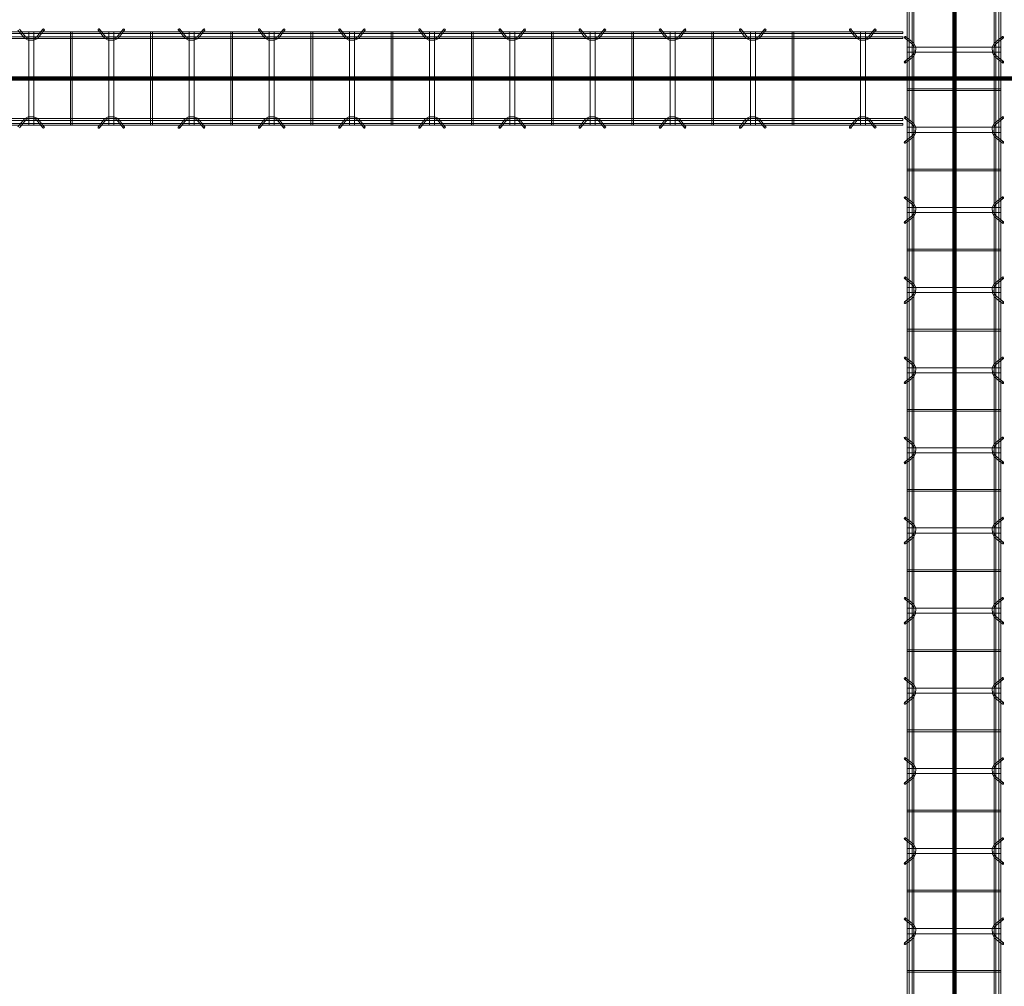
# Model space of a CAD drawing. Header units: inches. Extents: x -4136 to 1945, y -6639 to 12387.
# Tile 530 of 656: x -2477 to -2329, y 11555 to 11700. Entities that reach past the tile are written whole.
import ezdxf

# ---------------------------------------------------------------- set-up
doc = ezdxf.new("R2010")
doc.units = ezdxf.units.IN
doc.header["$MEASUREMENT"] = 0
doc.layers.add('A-GENM', color=7, linetype='Continuous', lineweight=9)
doc.layers.add('S-BEAM', color=7, linetype='Continuous', lineweight=9)

# ---------------------------------------------------------------- blocks, each defined once
blk = doc.blocks.new('Dowel bar assembly - Dowel bar assembly-669756-SLAB ON GROUND JOINTS')
at = {"layer": 'S-BEAM', "color": 253, "true_color": 0xaaaaaa}
for p, q in [((2175, 1.98), (0, 1.98)), ((0, 1.72), (2175, 1.72)), ((1655.87, 1.99), (1655.87, -12.01)), ((1656.13, 1.99), (1655.87, 1.99)), ((1655.87, 1.99), (1656.13, 1.99)), ((1656.13, -12.01), (1656.13, 1.99)), ((1660.02, 2.23), (1660.97, 1.03)), ((1661.18, 1.19), (1660.23, 2.39)), ((1661.62, 1.99), (1661.62, -12.01)), ((1662.38, 1.99), (1661.62, 1.99)), ((1661.62, 1.99), (1662.38, 1.99)), ((1662.38, -12.01), (1662.38, 1.99)), ((1663.76, 2.39), (1662.81, 1.19)), ((1663.01, 1.03), (1663.96, 2.23)), ((1667.87, 1.99), (1667.87, -12.01)), ((1668.13, 1.99), (1667.87, 1.99)), ((1667.87, 1.99), (1668.13, 1.99)), ((1668.13, -12.01), (1668.13, 1.99)), ((1672.02, 2.23), (1672.97, 1.03)), ((1673.18, 1.19), (1672.23, 2.39)), ((1673.62, 1.99), (1673.62, -12.01)), ((1674.38, 1.99), (1673.62, 1.99)), ((1673.62, 1.99), (1674.38, 1.99)), ((1674.38, -12.01), (1674.38, 1.99)), ((1675.76, 2.39), (1674.81, 1.19)), ((1675.01, 1.03), (1675.96, 2.23)), ((1679.87, 1.99), (1679.87, -12.01)), ((1680.13, 1.99), (1679.87, 1.99)), ((1679.87, 1.99), (1680.13, 1.99)), ((1680.13, -12.01), (1680.13, 1.99)), ((1684.02, 2.23), (1684.97, 1.03)), ((1685.18, 1.19), (1684.23, 2.39)), ((1685.62, 1.99), (1685.62, -12.01)), ((1686.38, 1.99), (1685.62, 1.99)), ((1685.62, 1.99), (1686.38, 1.99)), ((1686.38, -12.01), (1686.38, 1.99)), ((1687.76, 2.39), (1686.81, 1.19)), ((1687.01, 1.03), (1687.96, 2.23)), ((1691.87, 1.99), (1691.87, -12.01)), ((1692.13, 1.99), (1691.87, 1.99)), ((1691.87, 1.99), (1692.13, 1.99)), ((1692.13, -12.01), (1692.13, 1.99)), ((1696.02, 2.23), (1696.97, 1.03)), ((1697.18, 1.19), (1696.23, 2.39)), ((1697.62, 1.99), (1697.62, -12.01)), ((1698.38, 1.99), (1697.62, 1.99)), ((1697.62, 1.99), (1698.38, 1.99)), ((1698.38, -12.01), (1698.38, 1.99)), ((1699.76, 2.39), (1698.81, 1.19)), ((1699.01, 1.03), (1699.96, 2.23)), ((1703.87, 1.99), (1703.87, -12.01)), ((1704.13, 1.99), (1703.87, 1.99)), ((1703.87, 1.99), (1704.13, 1.99)), ((1704.13, -12.01), (1704.13, 1.99)), ((1708.02, 2.23), (1708.97, 1.03)), ((1709.18, 1.19), (1708.23, 2.39)), ((1709.62, 1.99), (1709.62, -12.01)), ((1710.38, 1.99), (1709.62, 1.99)), ((1709.62, 1.99), (1710.38, 1.99)), ((1710.38, -12.01), (1710.38, 1.99)), ((1711.76, 2.39), (1710.81, 1.19)), ((1711.01, 1.03), (1711.96, 2.23)), ((1715.87, 1.99), (1715.87, -12.01)), ((1716.13, 1.99), (1715.87, 1.99)), ((1715.87, 1.99), (1716.13, 1.99)), ((1716.13, -12.01), (1716.13, 1.99)), ((1720.02, 2.23), (1720.97, 1.03)), ((1721.18, 1.19), (1720.23, 2.39)), ((1721.62, 1.99), (1721.62, -12.01)), ((1722.38, 1.99), (1721.62, 1.99)), ((1721.62, 1.99), (1722.38, 1.99)), ((1722.38, -12.01), (1722.38, 1.99)), ((1723.76, 2.39), (1722.81, 1.19)), ((1723.01, 1.03), (1723.96, 2.23)), ((1727.87, 1.99), (1727.87, -12.01)), ((1728.13, 1.99), (1727.87, 1.99)), ((1727.87, 1.99), (1728.13, 1.99)), ((1728.13, -12.01), (1728.13, 1.99)), ((1732.02, 2.23), (1732.97, 1.03)), ((1733.18, 1.19), (1732.23, 2.39)), ((1733.62, 1.99), (1733.62, -12.01)), ((1734.38, 1.99), (1733.62, 1.99)), ((1733.62, 1.99), (1734.38, 1.99)), ((1734.38, -12.01), (1734.38, 1.99)), ((1735.76, 2.39), (1734.81, 1.19)), ((1735.01, 1.03), (1735.96, 2.23)), ((1739.87, 1.99), (1739.87, -12.01)), ((1740.13, 1.99), (1739.87, 1.99)), ((1739.87, 1.99), (1740.13, 1.99)), ((1740.13, -12.01), (1740.13, 1.99)), ((1744.02, 2.23), (1744.97, 1.03)), ((1745.18, 1.19), (1744.23, 2.39)), ((1745.62, 1.99), (1745.62, -12.01)), ((1746.38, 1.99), (1745.62, 1.99)), ((1745.62, 1.99), (1746.38, 1.99)), ((1746.38, -12.01), (1746.38, 1.99)), ((1747.76, 2.39), (1746.81, 1.19)), ((1747.01, 1.03), (1747.96, 2.23)), ((1751.87, 1.99), (1751.87, -12.01)), ((1752.13, 1.99), (1751.87, 1.99)), ((1751.87, 1.99), (1752.13, 1.99)), ((1752.13, -12.01), (1752.13, 1.99)), ((1756.02, 2.23), (1756.97, 1.03)), ((1757.18, 1.19), (1756.23, 2.39)), ((1757.62, 1.99), (1757.62, -12.01)), ((1758.38, 1.99), (1757.62, 1.99)), ((1757.62, 1.99), (1758.38, 1.99)), ((1758.38, -12.01), (1758.38, 1.99)), ((1759.76, 2.39), (1758.81, 1.19)), ((1759.01, 1.03), (1759.96, 2.23)), ((1763.87, 1.99), (1763.87, -12.01)), ((1764.13, 1.99), (1763.87, 1.99)), ((1763.87, 1.99), (1764.13, 1.99)), ((1764.13, -12.01), (1764.13, 1.99)), ((1768.02, 2.23), (1768.97, 1.03)), ((1769.18, 1.19), (1768.23, 2.39)), ((1769.62, 1.99), (1769.62, -12.01)), ((1770.38, 1.99), (1769.62, 1.99)), ((1769.62, 1.99), (1770.38, 1.99)), ((1770.38, -12.01), (1770.38, 1.99)), ((1771.76, 2.39), (1770.81, 1.19)), ((1771.01, 1.03), (1771.96, 2.23)), ((1775.87, 1.99), (1775.87, -12.01)), ((1776.13, 1.99), (1775.87, 1.99)), ((1775.87, 1.99), (1776.13, 1.99)), ((1776.13, -12.01), (1776.13, 1.99)), ((1780.02, 2.23), (1780.97, 1.03)), ((1781.18, 1.19), (1780.23, 2.39)), ((1781.62, 1.99), (1781.62, -12.01)), ((1782.38, 1.99), (1781.62, 1.99)), ((1781.62, 1.99), (1782.38, 1.99)), ((1782.38, -12.01), (1782.38, 1.99)), ((1783.76, 2.39), (1782.81, 1.19)), ((1783.01, 1.03), (1783.96, 2.23)), ((1787.87, 1.99), (1787.87, -12.01)), ((1788.13, 1.99), (1787.87, 1.99)), ((1787.87, 1.99), (1788.13, 1.99)), ((1788.13, -12.01), (1788.13, 1.99)), ((1792.02, 2.23), (1792.97, 1.03)), ((1793.18, 1.19), (1792.23, 2.39)), ((1793.62, 1.99), (1793.62, -12.01)), ((1794.38, 1.99), (1793.62, 1.99)), ((1793.62, 1.99), (1794.38, 1.99)), ((1794.38, -12.01), (1794.38, 1.99)), ((1795.76, 2.39), (1794.81, 1.19)), ((1795.01, 1.03), (1795.96, 2.23)), ((2175, 1.25), (0, 1.25)), ((0, 0.99), (2175, 0.99)), ((2175, -11.01), (0, -11.01)), ((0, -11.27), (2175, -11.27)), ((2175, -11.74), (0, -11.74)), ((1660.97, -11.05), (1660.02, -12.25)), ((1660.23, -12.41), (1661.18, -11.21)), ((1662.81, -11.21), (1663.76, -12.41)), ((1663.96, -12.25), (1663.01, -11.05)), ((1672.97, -11.05), (1672.02, -12.25)), ((1672.23, -12.41), (1673.18, -11.21)), ((1674.81, -11.21), (1675.76, -12.41)), ((1675.96, -12.25), (1675.01, -11.05)), ((1684.97, -11.05), (1684.02, -12.25)), ((1684.23, -12.41), (1685.18, -11.21)), ((1686.81, -11.21), (1687.76, -12.41)), ((1687.96, -12.25), (1687.01, -11.05)), ((1696.97, -11.05), (1696.02, -12.25)), ((1696.23, -12.41), (1697.18, -11.21)), ((1698.81, -11.21), (1699.76, -12.41)), ((1699.96, -12.25), (1699.01, -11.05)), ((1708.97, -11.05), (1708.02, -12.25)), ((1708.23, -12.41), (1709.18, -11.21)), ((1710.81, -11.21), (1711.76, -12.41)), ((1711.96, -12.25), (1711.01, -11.05)), ((1720.97, -11.05), (1720.02, -12.25)), ((1720.23, -12.41), (1721.18, -11.21)), ((1722.81, -11.21), (1723.76, -12.41)), ((1723.96, -12.25), (1723.01, -11.05)), ((1732.97, -11.05), (1732.02, -12.25)), ((1732.23, -12.41), (1733.18, -11.21)), ((1734.81, -11.21), (1735.76, -12.41)), ((1735.96, -12.25), (1735.01, -11.05)), ((1744.97, -11.05), (1744.02, -12.25)), ((1744.23, -12.41), (1745.18, -11.21)), ((1746.81, -11.21), (1747.76, -12.41)), ((1747.96, -12.25), (1747.01, -11.05)), ((1756.97, -11.05), (1756.02, -12.25)), ((1756.23, -12.41), (1757.18, -11.21)), ((1758.81, -11.21), (1759.76, -12.41)), ((1759.96, -12.25), (1759.01, -11.05)), ((1768.97, -11.05), (1768.02, -12.25)), ((1768.23, -12.41), (1769.18, -11.21)), ((1770.81, -11.21), (1771.76, -12.41)), ((1771.96, -12.25), (1771.01, -11.05)), ((1780.97, -11.05), (1780.02, -12.25)), ((1780.23, -12.41), (1781.18, -11.21)), ((1782.81, -11.21), (1783.76, -12.41)), ((1783.96, -12.25), (1783.01, -11.05)), ((1792.97, -11.05), (1792.02, -12.25)), ((1792.23, -12.41), (1793.18, -11.21)), ((1794.81, -11.21), (1795.76, -12.41)), ((1795.96, -12.25), (1795.01, -11.05)), ((0, -12), (2175, -12)), ((1656.13, -12.01), (1655.87, -12.01)), ((1655.87, -12.01), (1656.13, -12.01)), ((1662.38, -12.01), (1661.62, -12.01)), ((1661.62, -12.01), (1662.38, -12.01)), ((1668.13, -12.01), (1667.87, -12.01)), ((1667.87, -12.01), (1668.13, -12.01)), ((1674.38, -12.01), (1673.62, -12.01)), ((1673.62, -12.01), (1674.38, -12.01)), ((1680.13, -12.01), (1679.87, -12.01)), ((1679.87, -12.01), (1680.13, -12.01)), ((1686.38, -12.01), (1685.62, -12.01)), ((1685.62, -12.01), (1686.38, -12.01)), ((1692.13, -12.01), (1691.87, -12.01)), ((1691.87, -12.01), (1692.13, -12.01)), ((1698.38, -12.01), (1697.62, -12.01)), ((1697.62, -12.01), (1698.38, -12.01)), ((1704.13, -12.01), (1703.87, -12.01)), ((1703.87, -12.01), (1704.13, -12.01)), ((1710.38, -12.01), (1709.62, -12.01)), ((1709.62, -12.01), (1710.38, -12.01)), ((1716.13, -12.01), (1715.87, -12.01)), ((1715.87, -12.01), (1716.13, -12.01)), ((1722.38, -12.01), (1721.62, -12.01)), ((1721.62, -12.01), (1722.38, -12.01)), ((1728.13, -12.01), (1727.87, -12.01)), ((1727.87, -12.01), (1728.13, -12.01)), ((1734.38, -12.01), (1733.62, -12.01)), ((1733.62, -12.01), (1734.38, -12.01)), ((1740.13, -12.01), (1739.87, -12.01)), ((1739.87, -12.01), (1740.13, -12.01)), ((1746.38, -12.01), (1745.62, -12.01)), ((1745.62, -12.01), (1746.38, -12.01)), ((1752.13, -12.01), (1751.87, -12.01)), ((1751.87, -12.01), (1752.13, -12.01)), ((1758.38, -12.01), (1757.62, -12.01)), ((1757.62, -12.01), (1758.38, -12.01)), ((1764.13, -12.01), (1763.87, -12.01)), ((1763.87, -12.01), (1764.13, -12.01)), ((1770.38, -12.01), (1769.62, -12.01)), ((1769.62, -12.01), (1770.38, -12.01)), ((1776.13, -12.01), (1775.87, -12.01)), ((1775.87, -12.01), (1776.13, -12.01)), ((1782.38, -12.01), (1781.62, -12.01)), ((1781.62, -12.01), (1782.38, -12.01)), ((1788.13, -12.01), (1787.87, -12.01)), ((1787.87, -12.01), (1788.13, -12.01)), ((1794.38, -12.01), (1793.62, -12.01)), ((1793.62, -12.01), (1794.38, -12.01))]:
    blk.add_line(p, q, dxfattribs=at)
at = {"layer": 'S-BEAM', "color": 253, "true_color": 0xaaaaaa, "flags": 128}
for points in [[(1660.97, 1.03), (1661.53, 0.73), (1662.39, 0.72), (1662.97, 0.99), (1663.01, 1.03)], [(1661.18, 1.19), (1661.62, 0.97), (1662.38, 0.98), (1662.81, 1.19)], [(1672.97, 1.03), (1673.53, 0.73), (1674.39, 0.72), (1674.97, 0.99), (1675.01, 1.03)], [(1673.18, 1.19), (1673.62, 0.97), (1674.38, 0.98), (1674.81, 1.19)], [(1684.97, 1.03), (1685.53, 0.73), (1686.39, 0.72), (1686.97, 0.99), (1687.01, 1.03)], [(1685.18, 1.19), (1685.62, 0.97), (1686.38, 0.98), (1686.81, 1.19)], [(1696.97, 1.03), (1697.53, 0.73), (1698.39, 0.72), (1698.97, 0.99), (1699.01, 1.03)], [(1697.18, 1.19), (1697.62, 0.97), (1698.38, 0.98), (1698.81, 1.19)], [(1708.97, 1.03), (1709.53, 0.73), (1710.39, 0.72), (1710.97, 0.99), (1711.01, 1.03)], [(1709.18, 1.19), (1709.62, 0.97), (1710.38, 0.98), (1710.81, 1.19)], [(1720.97, 1.03), (1721.53, 0.73), (1722.39, 0.72), (1722.97, 0.99), (1723.01, 1.03)], [(1721.18, 1.19), (1721.62, 0.97), (1722.38, 0.98), (1722.81, 1.19)], [(1732.97, 1.03), (1733.53, 0.73), (1734.39, 0.72), (1734.97, 0.99), (1735.01, 1.03)], [(1733.18, 1.19), (1733.62, 0.97), (1734.38, 0.98), (1734.81, 1.19)], [(1744.97, 1.03), (1745.53, 0.73), (1746.39, 0.72), (1746.97, 0.99), (1747.01, 1.03)], [(1745.18, 1.19), (1745.62, 0.97), (1746.38, 0.98), (1746.81, 1.19)], [(1756.97, 1.03), (1757.53, 0.73), (1758.39, 0.72), (1758.97, 0.99), (1759.01, 1.03)], [(1757.18, 1.19), (1757.62, 0.97), (1758.38, 0.98), (1758.81, 1.19)], [(1768.97, 1.03), (1769.53, 0.73), (1770.39, 0.72), (1770.97, 0.99), (1771.01, 1.03)], [(1769.18, 1.19), (1769.62, 0.97), (1770.38, 0.98), (1770.81, 1.19)], [(1780.97, 1.03), (1781.53, 0.73), (1782.39, 0.72), (1782.97, 0.99), (1783.01, 1.03)], [(1781.18, 1.19), (1781.62, 0.97), (1782.38, 0.98), (1782.81, 1.19)], [(1792.97, 1.03), (1793.53, 0.73), (1794.39, 0.72), (1794.97, 0.99), (1795.01, 1.03)], [(1793.18, 1.19), (1793.62, 0.97), (1794.38, 0.98), (1794.81, 1.19)], [(1660.97, -11.05), (1661.53, -10.75), (1662.39, -10.74), (1662.97, -11.01), (1663.01, -11.05)], [(1661.18, -11.21), (1661.62, -10.99), (1662.38, -11), (1662.81, -11.21)], [(1672.97, -11.05), (1673.53, -10.75), (1674.39, -10.74), (1674.97, -11.01), (1675.01, -11.05)], [(1673.18, -11.21), (1673.62, -10.99), (1674.38, -11), (1674.81, -11.21)], [(1684.97, -11.05), (1685.53, -10.75), (1686.39, -10.74), (1686.97, -11.01), (1687.01, -11.05)], [(1685.18, -11.21), (1685.62, -10.99), (1686.38, -11), (1686.81, -11.21)], [(1696.97, -11.05), (1697.53, -10.75), (1698.39, -10.74), (1698.97, -11.01), (1699.01, -11.05)], [(1697.18, -11.21), (1697.62, -10.99), (1698.38, -11), (1698.81, -11.21)], [(1708.97, -11.05), (1709.53, -10.75), (1710.39, -10.74), (1710.97, -11.01), (1711.01, -11.05)], [(1709.18, -11.21), (1709.62, -10.99), (1710.38, -11), (1710.81, -11.21)], [(1720.97, -11.05), (1721.53, -10.75), (1722.39, -10.74), (1722.97, -11.01), (1723.01, -11.05)], [(1721.18, -11.21), (1721.62, -10.99), (1722.38, -11), (1722.81, -11.21)], [(1732.97, -11.05), (1733.53, -10.75), (1734.39, -10.74), (1734.97, -11.01), (1735.01, -11.05)], [(1733.18, -11.21), (1733.62, -10.99), (1734.38, -11), (1734.81, -11.21)], [(1744.97, -11.05), (1745.53, -10.75), (1746.39, -10.74), (1746.97, -11.01), (1747.01, -11.05)], [(1745.18, -11.21), (1745.62, -10.99), (1746.38, -11), (1746.81, -11.21)], [(1756.97, -11.05), (1757.53, -10.75), (1758.39, -10.74), (1758.97, -11.01), (1759.01, -11.05)], [(1757.18, -11.21), (1757.62, -10.99), (1758.38, -11), (1758.81, -11.21)], [(1768.97, -11.05), (1769.53, -10.75), (1770.39, -10.74), (1770.97, -11.01), (1771.01, -11.05)], [(1769.18, -11.21), (1769.62, -10.99), (1770.38, -11), (1770.81, -11.21)], [(1780.97, -11.05), (1781.53, -10.75), (1782.39, -10.74), (1782.97, -11.01), (1783.01, -11.05)], [(1781.18, -11.21), (1781.62, -10.99), (1782.38, -11), (1782.81, -11.21)], [(1792.97, -11.05), (1793.53, -10.75), (1794.39, -10.74), (1794.97, -11.01), (1795.01, -11.05)], [(1793.18, -11.21), (1793.62, -10.99), (1794.38, -11), (1794.81, -11.21)]]:
    blk.add_lwpolyline(points, dxfattribs=at)
at = {"layer": 'S-BEAM', "color": 253, "true_color": 0xaaaaaa}
for centre, major_axis, start_param, end_param in [((1660.12, 2.31), (0.101, 0.08), 5.709265, 8.850858), ((1660.12, 2.31), (0.101, 0.08), 2.567673, 5.709265), ((1663.86, 2.31), (-0.101, 0.08), 3.715513, 6.857105), ((1663.86, 2.31), (-0.101, 0.08), 0.57392, 3.715513), ((1672.12, 2.31), (0.101, 0.08), 5.709265, 8.850858), ((1672.12, 2.31), (0.101, 0.08), 2.567673, 5.709265), ((1675.86, 2.31), (-0.101, 0.08), 3.715513, 6.857105), ((1675.86, 2.31), (-0.101, 0.08), 0.57392, 3.715513), ((1684.12, 2.31), (0.101, 0.08), 5.709265, 8.850858), ((1684.12, 2.31), (0.101, 0.08), 2.567673, 5.709265), ((1687.86, 2.31), (-0.101, 0.08), 3.715513, 6.857105), ((1687.86, 2.31), (-0.101, 0.08), 0.57392, 3.715513), ((1696.12, 2.31), (0.101, 0.08), 5.709265, 8.850858), ((1696.12, 2.31), (0.101, 0.08), 2.567673, 5.709265), ((1699.86, 2.31), (-0.101, 0.08), 3.715513, 6.857105), ((1699.86, 2.31), (-0.101, 0.08), 0.57392, 3.715513), ((1708.12, 2.31), (0.101, 0.08), 5.709265, 8.850858), ((1708.12, 2.31), (0.101, 0.08), 2.567673, 5.709265), ((1711.86, 2.31), (-0.101, 0.08), 3.715513, 6.857105), ((1711.86, 2.31), (-0.101, 0.08), 0.57392, 3.715513), ((1720.12, 2.31), (0.101, 0.08), 5.709265, 8.850858), ((1720.12, 2.31), (0.101, 0.08), 2.567673, 5.709265), ((1723.86, 2.31), (-0.101, 0.08), 3.715513, 6.857105), ((1723.86, 2.31), (-0.101, 0.08), 0.57392, 3.715513), ((1732.12, 2.31), (0.101, 0.08), 5.709265, 8.850858), ((1732.12, 2.31), (0.101, 0.08), 2.567673, 5.709265), ((1735.86, 2.31), (-0.101, 0.08), 3.715513, 6.857105), ((1735.86, 2.31), (-0.101, 0.08), 0.57392, 3.715513), ((1744.12, 2.31), (0.101, 0.08), 5.709265, 8.850858), ((1744.12, 2.31), (0.101, 0.08), 2.567673, 5.709265), ((1747.86, 2.31), (-0.101, 0.08), 3.715513, 6.857105), ((1747.86, 2.31), (-0.101, 0.08), 0.57392, 3.715513), ((1756.12, 2.31), (0.101, 0.08), 5.709265, 8.850858), ((1756.12, 2.31), (0.101, 0.08), 2.567673, 5.709265), ((1759.86, 2.31), (-0.101, 0.08), 3.715513, 6.857105), ((1759.86, 2.31), (-0.101, 0.08), 0.57392, 3.715513), ((1768.12, 2.31), (0.101, 0.08), 5.709265, 8.850858), ((1768.12, 2.31), (0.101, 0.08), 2.567673, 5.709265), ((1771.86, 2.31), (-0.101, 0.08), 3.715513, 6.857105), ((1771.86, 2.31), (-0.101, 0.08), 0.57392, 3.715513), ((1780.12, 2.31), (0.101, 0.08), 5.709265, 8.850858), ((1780.12, 2.31), (0.101, 0.08), 2.567673, 5.709265), ((1783.86, 2.31), (-0.101, 0.08), 3.715513, 6.857105), ((1783.86, 2.31), (-0.101, 0.08), 0.57392, 3.715513), ((1792.12, 2.31), (0.101, 0.08), 5.709265, 8.850858), ((1792.12, 2.31), (0.101, 0.08), 2.567673, 5.709265), ((1795.86, 2.31), (-0.101, 0.08), 3.715513, 6.857105), ((1795.86, 2.31), (-0.101, 0.08), 0.57392, 3.715513), ((1660.12, -12.33), (-0.101, 0.08), 3.715513, 6.857105), ((1660.12, -12.33), (-0.101, 0.08), 0.57392, 3.715513), ((1663.86, -12.33), (0.101, 0.08), 5.709265, 8.850858), ((1663.86, -12.33), (0.101, 0.08), 2.567673, 5.709265), ((1672.12, -12.33), (-0.101, 0.08), 3.715513, 6.857105), ((1672.12, -12.33), (-0.101, 0.08), 0.57392, 3.715513), ((1675.86, -12.33), (0.101, 0.08), 5.709265, 8.850858), ((1675.86, -12.33), (0.101, 0.08), 2.567673, 5.709265), ((1684.12, -12.33), (-0.101, 0.08), 3.715513, 6.857105), ((1684.12, -12.33), (-0.101, 0.08), 0.57392, 3.715513), ((1687.86, -12.33), (0.101, 0.08), 5.709265, 8.850858), ((1687.86, -12.33), (0.101, 0.08), 2.567673, 5.709265), ((1696.12, -12.33), (-0.101, 0.08), 3.715513, 6.857105), ((1696.12, -12.33), (-0.101, 0.08), 0.57392, 3.715513), ((1699.86, -12.33), (0.101, 0.08), 5.709265, 8.850858), ((1699.86, -12.33), (0.101, 0.08), 2.567673, 5.709265), ((1708.12, -12.33), (-0.101, 0.08), 3.715513, 6.857105), ((1708.12, -12.33), (-0.101, 0.08), 0.57392, 3.715513), ((1711.86, -12.33), (0.101, 0.08), 5.709265, 8.850858), ((1711.86, -12.33), (0.101, 0.08), 2.567673, 5.709265), ((1720.12, -12.33), (-0.101, 0.08), 3.715513, 6.857105), ((1720.12, -12.33), (-0.101, 0.08), 0.57392, 3.715513), ((1723.86, -12.33), (0.101, 0.08), 5.709265, 8.850858), ((1723.86, -12.33), (0.101, 0.08), 2.567673, 5.709265), ((1732.12, -12.33), (-0.101, 0.08), 3.715513, 6.857105), ((1732.12, -12.33), (-0.101, 0.08), 0.57392, 3.715513), ((1735.86, -12.33), (0.101, 0.08), 5.709265, 8.850858), ((1735.86, -12.33), (0.101, 0.08), 2.567673, 5.709265), ((1744.12, -12.33), (-0.101, 0.08), 3.715513, 6.857105), ((1744.12, -12.33), (-0.101, 0.08), 0.57392, 3.715513), ((1747.86, -12.33), (0.101, 0.08), 5.709265, 8.850858), ((1747.86, -12.33), (0.101, 0.08), 2.567673, 5.709265), ((1756.12, -12.33), (-0.101, 0.08), 3.715513, 6.857105), ((1756.12, -12.33), (-0.101, 0.08), 0.57392, 3.715513), ((1759.86, -12.33), (0.101, 0.08), 5.709265, 8.850858), ((1759.86, -12.33), (0.101, 0.08), 2.567673, 5.709265), ((1768.12, -12.33), (-0.101, 0.08), 3.715513, 6.857105), ((1768.12, -12.33), (-0.101, 0.08), 0.57392, 3.715513), ((1771.86, -12.33), (0.101, 0.08), 5.709265, 8.850858), ((1771.86, -12.33), (0.101, 0.08), 2.567673, 5.709265), ((1780.12, -12.33), (-0.101, 0.08), 3.715513, 6.857105), ((1780.12, -12.33), (-0.101, 0.08), 0.57392, 3.715513), ((1783.86, -12.33), (0.101, 0.08), 5.709265, 8.850858), ((1783.86, -12.33), (0.101, 0.08), 2.567673, 5.709265), ((1792.12, -12.33), (-0.101, 0.08), 3.715513, 6.857105), ((1792.12, -12.33), (-0.101, 0.08), 0.57392, 3.715513), ((1795.86, -12.33), (0.101, 0.08), 5.709265, 8.850858), ((1795.86, -12.33), (0.101, 0.08), 2.567673, 5.709265)]:
    blk.add_ellipse(centre, major_axis=major_axis, ratio=0.816528, start_param=start_param, end_param=end_param, dxfattribs=at)
blk = doc.blocks.new('Dowel bar assembly - Dowel bar assembly-674565-SLAB ON GROUND JOINTS')
at = {"layer": 'S-BEAM', "color": 253, "true_color": 0xaaaaaa}
for p, q in [((148.47, 1.98), (0, 1.98)), ((0, 1.72), (148.47, 1.72)), ((16.02, 2.23), (16.97, 1.03)), ((17.18, 1.19), (16.23, 2.39)), ((17.63, 1.99), (17.63, -12.01)), ((18.38, 1.99), (17.63, 1.99)), ((17.63, 1.99), (18.38, 1.99)), ((18.38, -12.01), (18.38, 1.99)), ((19.76, 2.39), (18.81, 1.19)), ((19.01, 1.03), (19.96, 2.23)), ((23.87, 1.99), (23.87, -12.01)), ((24.13, 1.99), (23.87, 1.99)), ((23.87, 1.99), (24.13, 1.99)), ((24.13, -12.01), (24.13, 1.99)), ((28.02, 2.23), (28.97, 1.03)), ((29.18, 1.19), (28.23, 2.39)), ((29.63, 1.99), (29.63, -12.01)), ((30.38, 1.99), (29.63, 1.99)), ((29.63, 1.99), (30.38, 1.99)), ((30.38, -12.01), (30.38, 1.99)), ((31.76, 2.39), (30.81, 1.19)), ((31.01, 1.03), (31.96, 2.23)), ((35.87, 1.99), (35.87, -12.01)), ((36.13, 1.99), (35.87, 1.99)), ((35.87, 1.99), (36.13, 1.99)), ((36.13, -12.01), (36.13, 1.99)), ((40.02, 2.23), (40.97, 1.03)), ((41.18, 1.19), (40.23, 2.39)), ((41.63, 1.99), (41.63, -12.01)), ((42.38, 1.99), (41.63, 1.99)), ((41.63, 1.99), (42.38, 1.99)), ((42.38, -12.01), (42.38, 1.99)), ((43.76, 2.39), (42.81, 1.19)), ((43.01, 1.03), (43.96, 2.23)), ((47.87, 1.99), (47.87, -12.01)), ((48.13, 1.99), (47.87, 1.99)), ((47.87, 1.99), (48.13, 1.99)), ((48.13, -12.01), (48.13, 1.99)), ((52.02, 2.23), (52.97, 1.03)), ((53.18, 1.19), (52.23, 2.39)), ((53.63, 1.99), (53.63, -12.01)), ((54.38, 1.99), (53.63, 1.99)), ((53.63, 1.99), (54.38, 1.99)), ((54.38, -12.01), (54.38, 1.99)), ((55.76, 2.39), (54.81, 1.19)), ((55.01, 1.03), (55.96, 2.23)), ((59.87, 1.99), (59.87, -12.01)), ((60.13, 1.99), (59.87, 1.99)), ((59.87, 1.99), (60.13, 1.99)), ((60.13, -12.01), (60.13, 1.99)), ((64.02, 2.23), (64.97, 1.03)), ((65.18, 1.19), (64.23, 2.39)), ((65.63, 1.99), (65.63, -12.01)), ((66.38, 1.99), (65.63, 1.99)), ((65.63, 1.99), (66.38, 1.99)), ((66.38, -12.01), (66.38, 1.99)), ((67.76, 2.39), (66.81, 1.19)), ((67.01, 1.03), (67.96, 2.23)), ((71.87, 1.99), (71.87, -12.01)), ((72.13, 1.99), (71.87, 1.99)), ((71.87, 1.99), (72.13, 1.99)), ((72.13, -12.01), (72.13, 1.99)), ((76.02, 2.23), (76.97, 1.03)), ((77.18, 1.19), (76.23, 2.39)), ((77.63, 1.99), (77.63, -12.01)), ((78.38, 1.99), (77.63, 1.99)), ((77.63, 1.99), (78.38, 1.99)), ((78.38, -12.01), (78.38, 1.99)), ((79.76, 2.39), (78.81, 1.19)), ((79.01, 1.03), (79.96, 2.23)), ((83.87, 1.99), (83.87, -12.01)), ((84.13, 1.99), (83.87, 1.99)), ((83.87, 1.99), (84.13, 1.99)), ((84.13, -12.01), (84.13, 1.99)), ((88.02, 2.23), (88.97, 1.03)), ((89.18, 1.19), (88.23, 2.39)), ((89.63, 1.99), (89.63, -12.01)), ((90.38, 1.99), (89.63, 1.99)), ((89.63, 1.99), (90.38, 1.99)), ((90.38, -12.01), (90.38, 1.99)), ((91.76, 2.39), (90.81, 1.19)), ((91.01, 1.03), (91.96, 2.23)), ((95.87, 1.99), (95.87, -12.01)), ((96.13, 1.99), (95.87, 1.99)), ((95.87, 1.99), (96.13, 1.99)), ((96.13, -12.01), (96.13, 1.99)), ((100.02, 2.23), (100.97, 1.03)), ((101.18, 1.19), (100.23, 2.39)), ((101.63, 1.99), (101.63, -12.01)), ((102.38, 1.99), (101.63, 1.99)), ((101.63, 1.99), (102.38, 1.99)), ((102.38, -12.01), (102.38, 1.99)), ((103.76, 2.39), (102.81, 1.19)), ((103.01, 1.03), (103.96, 2.23)), ((107.87, 1.99), (107.87, -12.01)), ((108.13, 1.99), (107.87, 1.99)), ((107.87, 1.99), (108.13, 1.99)), ((108.13, -12.01), (108.13, 1.99)), ((112.02, 2.23), (112.97, 1.03)), ((113.18, 1.19), (112.23, 2.39)), ((113.63, 1.99), (113.63, -12.01)), ((114.38, 1.99), (113.63, 1.99)), ((113.63, 1.99), (114.38, 1.99)), ((114.38, -12.01), (114.38, 1.99)), ((115.76, 2.39), (114.81, 1.19)), ((115.01, 1.03), (115.96, 2.23)), ((119.87, 1.99), (119.87, -12.01)), ((120.13, 1.99), (119.87, 1.99)), ((119.87, 1.99), (120.13, 1.99)), ((120.13, -12.01), (120.13, 1.99)), ((124.02, 2.23), (124.97, 1.03)), ((125.18, 1.19), (124.23, 2.39)), ((125.63, 1.99), (125.63, -12.01)), ((126.38, 1.99), (125.63, 1.99)), ((125.63, 1.99), (126.38, 1.99)), ((126.38, -12.01), (126.38, 1.99)), ((127.76, 2.39), (126.81, 1.19)), ((127.01, 1.03), (127.96, 2.23)), ((131.87, 1.99), (131.87, -12.01)), ((132.13, 1.99), (131.87, 1.99)), ((131.87, 1.99), (132.13, 1.99)), ((132.13, -12.01), (132.13, 1.99)), ((140.49, 2.23), (141.44, 1.03)), ((141.64, 1.19), (140.69, 2.39)), ((142.09, 1.99), (142.09, -12.01)), ((142.84, 1.99), (142.09, 1.99)), ((142.09, 1.99), (142.84, 1.99)), ((142.84, -12.01), (142.84, 1.99)), ((144.23, 2.39), (143.28, 1.19)), ((143.48, 1.03), (144.43, 2.23)), ((148.47, 1.98), (148.47, 1.72)), ((148.47, 1.72), (148.47, 1.98)), ((148.47, 1.25), (0, 1.25)), ((0, 0.99), (148.47, 0.99)), ((148.47, 0.99), (148.47, 1.25)), ((148.47, 1.25), (148.47, 0.99)), ((148.47, -11.01), (0, -11.01)), ((0, -11.27), (148.47, -11.27)), ((148.47, -11.74), (0, -11.74)), ((16.97, -11.05), (16.02, -12.25)), ((16.23, -12.41), (17.18, -11.21)), ((18.81, -11.21), (19.76, -12.41)), ((19.96, -12.25), (19.01, -11.05)), ((28.97, -11.05), (28.02, -12.25)), ((28.23, -12.41), (29.18, -11.21)), ((30.81, -11.21), (31.76, -12.41)), ((31.96, -12.25), (31.01, -11.05)), ((40.97, -11.05), (40.02, -12.25)), ((40.23, -12.41), (41.18, -11.21)), ((42.81, -11.21), (43.76, -12.41)), ((43.96, -12.25), (43.01, -11.05)), ((52.97, -11.05), (52.02, -12.25)), ((52.23, -12.41), (53.18, -11.21)), ((54.81, -11.21), (55.76, -12.41)), ((55.96, -12.25), (55.01, -11.05)), ((64.97, -11.05), (64.02, -12.25)), ((64.23, -12.41), (65.18, -11.21)), ((66.81, -11.21), (67.76, -12.41)), ((67.96, -12.25), (67.01, -11.05)), ((76.97, -11.05), (76.02, -12.25)), ((76.23, -12.41), (77.18, -11.21)), ((78.81, -11.21), (79.76, -12.41)), ((79.96, -12.25), (79.01, -11.05)), ((88.97, -11.05), (88.02, -12.25)), ((88.23, -12.41), (89.18, -11.21)), ((90.81, -11.21), (91.76, -12.41)), ((91.96, -12.25), (91.01, -11.05)), ((100.97, -11.05), (100.02, -12.25)), ((100.23, -12.41), (101.18, -11.21)), ((102.81, -11.21), (103.76, -12.41)), ((103.96, -12.25), (103.01, -11.05)), ((112.97, -11.05), (112.02, -12.25)), ((112.23, -12.41), (113.18, -11.21)), ((114.81, -11.21), (115.76, -12.41)), ((115.96, -12.25), (115.01, -11.05)), ((124.97, -11.05), (124.02, -12.25)), ((124.23, -12.41), (125.18, -11.21)), ((126.81, -11.21), (127.76, -12.41)), ((127.96, -12.25), (127.01, -11.05)), ((141.44, -11.05), (140.49, -12.25)), ((140.69, -12.41), (141.64, -11.21)), ((143.28, -11.21), (144.23, -12.41)), ((144.43, -12.25), (143.48, -11.05)), ((148.47, -11.27), (148.47, -11.01)), ((148.47, -11.01), (148.47, -11.27)), ((148.47, -12), (148.47, -11.74)), ((148.47, -11.74), (148.47, -12)), ((0, -12), (148.47, -12)), ((18.38, -12.01), (17.63, -12.01)), ((17.63, -12.01), (18.38, -12.01)), ((24.13, -12.01), (23.87, -12.01)), ((23.87, -12.01), (24.13, -12.01)), ((30.38, -12.01), (29.63, -12.01)), ((29.63, -12.01), (30.38, -12.01)), ((36.13, -12.01), (35.87, -12.01)), ((35.87, -12.01), (36.13, -12.01)), ((42.38, -12.01), (41.63, -12.01)), ((41.63, -12.01), (42.38, -12.01)), ((48.13, -12.01), (47.87, -12.01)), ((47.87, -12.01), (48.13, -12.01)), ((54.38, -12.01), (53.63, -12.01)), ((53.63, -12.01), (54.38, -12.01)), ((60.13, -12.01), (59.87, -12.01)), ((59.87, -12.01), (60.13, -12.01)), ((66.38, -12.01), (65.63, -12.01)), ((65.63, -12.01), (66.38, -12.01)), ((72.13, -12.01), (71.87, -12.01)), ((71.87, -12.01), (72.13, -12.01)), ((78.38, -12.01), (77.63, -12.01)), ((77.63, -12.01), (78.38, -12.01)), ((84.13, -12.01), (83.87, -12.01)), ((83.87, -12.01), (84.13, -12.01)), ((90.38, -12.01), (89.63, -12.01)), ((89.63, -12.01), (90.38, -12.01)), ((96.13, -12.01), (95.87, -12.01)), ((95.87, -12.01), (96.13, -12.01)), ((102.38, -12.01), (101.63, -12.01)), ((101.63, -12.01), (102.38, -12.01)), ((108.13, -12.01), (107.87, -12.01)), ((107.87, -12.01), (108.13, -12.01)), ((114.38, -12.01), (113.63, -12.01)), ((113.63, -12.01), (114.38, -12.01)), ((120.13, -12.01), (119.87, -12.01)), ((119.87, -12.01), (120.13, -12.01)), ((126.38, -12.01), (125.63, -12.01)), ((125.63, -12.01), (126.38, -12.01)), ((132.13, -12.01), (131.87, -12.01)), ((131.87, -12.01), (132.13, -12.01)), ((142.84, -12.01), (142.09, -12.01)), ((142.09, -12.01), (142.84, -12.01))]:
    blk.add_line(p, q, dxfattribs=at)
at = {"layer": 'S-BEAM', "color": 253, "true_color": 0xaaaaaa, "flags": 128}
for points in [[(16.97, 1.03), (17.53, 0.73), (18.39, 0.72), (18.97, 0.99), (19.01, 1.03)], [(17.18, 1.19), (17.62, 0.97), (18.38, 0.98), (18.81, 1.19)], [(28.97, 1.03), (29.53, 0.73), (30.39, 0.72), (30.97, 0.99), (31.01, 1.03)], [(29.18, 1.19), (29.62, 0.97), (30.38, 0.98), (30.81, 1.19)], [(40.97, 1.03), (41.53, 0.73), (42.39, 0.72), (42.97, 0.99), (43.01, 1.03)], [(41.18, 1.19), (41.62, 0.97), (42.38, 0.98), (42.81, 1.19)], [(52.97, 1.03), (53.53, 0.73), (54.39, 0.72), (54.97, 0.99), (55.01, 1.03)], [(53.18, 1.19), (53.62, 0.97), (54.38, 0.98), (54.81, 1.19)], [(64.97, 1.03), (65.53, 0.73), (66.39, 0.72), (66.97, 0.99), (67.01, 1.03)], [(65.18, 1.19), (65.62, 0.97), (66.38, 0.98), (66.81, 1.19)], [(76.97, 1.03), (77.53, 0.73), (78.39, 0.72), (78.97, 0.99), (79.01, 1.03)], [(77.18, 1.19), (77.62, 0.97), (78.38, 0.98), (78.81, 1.19)], [(88.97, 1.03), (89.53, 0.73), (90.39, 0.72), (90.97, 0.99), (91.01, 1.03)], [(89.18, 1.19), (89.62, 0.97), (90.38, 0.98), (90.81, 1.19)], [(100.97, 1.03), (101.53, 0.73), (102.39, 0.72), (102.97, 0.99), (103.01, 1.03)], [(101.18, 1.19), (101.62, 0.97), (102.38, 0.98), (102.81, 1.19)], [(112.97, 1.03), (113.53, 0.73), (114.39, 0.72), (114.97, 0.99), (115.01, 1.03)], [(113.18, 1.19), (113.62, 0.97), (114.38, 0.98), (114.81, 1.19)], [(124.97, 1.03), (125.53, 0.73), (126.39, 0.72), (126.97, 0.99), (127.01, 1.03)], [(125.18, 1.19), (125.62, 0.97), (126.38, 0.98), (126.81, 1.19)], [(141.44, 1.03), (141.99, 0.73), (142.86, 0.72), (143.44, 0.99), (143.48, 1.03)], [(141.64, 1.19), (142.09, 0.97), (142.85, 0.98), (143.28, 1.19)], [(16.97, -11.05), (17.53, -10.75), (18.39, -10.74), (18.97, -11.01), (19.01, -11.05)], [(17.18, -11.21), (17.62, -10.99), (18.38, -11), (18.81, -11.21)], [(28.97, -11.05), (29.53, -10.75), (30.39, -10.74), (30.97, -11.01), (31.01, -11.05)], [(29.18, -11.21), (29.62, -10.99), (30.38, -11), (30.81, -11.21)], [(40.97, -11.05), (41.53, -10.75), (42.39, -10.74), (42.97, -11.01), (43.01, -11.05)], [(41.18, -11.21), (41.62, -10.99), (42.38, -11), (42.81, -11.21)], [(52.97, -11.05), (53.53, -10.75), (54.39, -10.74), (54.97, -11.01), (55.01, -11.05)], [(53.18, -11.21), (53.62, -10.99), (54.38, -11), (54.81, -11.21)], [(64.97, -11.05), (65.53, -10.75), (66.39, -10.74), (66.97, -11.01), (67.01, -11.05)], [(65.18, -11.21), (65.62, -10.99), (66.38, -11), (66.81, -11.21)], [(76.97, -11.05), (77.53, -10.75), (78.39, -10.74), (78.97, -11.01), (79.01, -11.05)], [(77.18, -11.21), (77.62, -10.99), (78.38, -11), (78.81, -11.21)], [(88.97, -11.05), (89.53, -10.75), (90.39, -10.74), (90.97, -11.01), (91.01, -11.05)], [(89.18, -11.21), (89.62, -10.99), (90.38, -11), (90.81, -11.21)], [(100.97, -11.05), (101.53, -10.75), (102.39, -10.74), (102.97, -11.01), (103.01, -11.05)], [(101.18, -11.21), (101.62, -10.99), (102.38, -11), (102.81, -11.21)], [(112.97, -11.05), (113.53, -10.75), (114.39, -10.74), (114.97, -11.01), (115.01, -11.05)], [(113.18, -11.21), (113.62, -10.99), (114.38, -11), (114.81, -11.21)], [(124.97, -11.05), (125.53, -10.75), (126.39, -10.74), (126.97, -11.01), (127.01, -11.05)], [(125.18, -11.21), (125.62, -10.99), (126.38, -11), (126.81, -11.21)], [(141.44, -11.05), (141.99, -10.75), (142.86, -10.74), (143.44, -11.01), (143.48, -11.05)], [(141.64, -11.21), (142.09, -10.99), (142.85, -11), (143.28, -11.21)]]:
    blk.add_lwpolyline(points, dxfattribs=at)
at = {"layer": 'S-BEAM', "color": 253, "true_color": 0xaaaaaa}
for centre, major_axis, start_param, end_param in [((19.86, 2.31), (-0.101, 0.08), 3.715513, 6.857105), ((19.86, 2.31), (-0.101, 0.08), 0.57392, 3.715513), ((28.12, 2.31), (0.101, 0.08), 5.709265, 8.850858), ((28.12, 2.31), (0.101, 0.08), 2.567673, 5.709265), ((31.86, 2.31), (-0.101, 0.08), 3.715513, 6.857105), ((31.86, 2.31), (-0.101, 0.08), 0.57392, 3.715513), ((40.12, 2.31), (0.101, 0.08), 5.709265, 8.850858), ((40.12, 2.31), (0.101, 0.08), 2.567673, 5.709265), ((43.86, 2.31), (-0.101, 0.08), 3.715513, 6.857105), ((43.86, 2.31), (-0.101, 0.08), 0.57392, 3.715513), ((52.12, 2.31), (0.101, 0.08), 5.709265, 8.850858), ((52.12, 2.31), (0.101, 0.08), 2.567673, 5.709265), ((55.86, 2.31), (-0.101, 0.08), 3.715513, 6.857105), ((55.86, 2.31), (-0.101, 0.08), 0.57392, 3.715513), ((64.12, 2.31), (0.101, 0.08), 5.709265, 8.850858), ((64.12, 2.31), (0.101, 0.08), 2.567673, 5.709265), ((67.86, 2.31), (-0.101, 0.08), 3.715513, 6.857105), ((67.86, 2.31), (-0.101, 0.08), 0.57392, 3.715513), ((76.12, 2.31), (0.101, 0.08), 5.709265, 8.850858), ((76.12, 2.31), (0.101, 0.08), 2.567673, 5.709265), ((79.86, 2.31), (-0.101, 0.08), 3.715513, 6.857105), ((79.86, 2.31), (-0.101, 0.08), 0.57392, 3.715513), ((88.12, 2.31), (0.101, 0.08), 5.709265, 8.850858), ((88.12, 2.31), (0.101, 0.08), 2.567673, 5.709265), ((91.86, 2.31), (-0.101, 0.08), 3.715513, 6.857105), ((91.86, 2.31), (-0.101, 0.08), 0.57392, 3.715513), ((100.12, 2.31), (0.101, 0.08), 5.709265, 8.850858), ((100.12, 2.31), (0.101, 0.08), 2.567673, 5.709265), ((103.86, 2.31), (-0.101, 0.08), 3.715513, 6.857105), ((103.86, 2.31), (-0.101, 0.08), 0.57392, 3.715513), ((112.12, 2.31), (0.101, 0.08), 5.709265, 8.850858), ((112.12, 2.31), (0.101, 0.08), 2.567673, 5.709265), ((115.86, 2.31), (-0.101, 0.08), 3.715513, 6.857105), ((115.86, 2.31), (-0.101, 0.08), 0.57392, 3.715513), ((124.12, 2.31), (0.101, 0.08), 5.709265, 8.850858), ((124.12, 2.31), (0.101, 0.08), 2.567673, 5.709265), ((127.86, 2.31), (-0.101, 0.08), 3.715513, 6.857105), ((127.86, 2.31), (-0.101, 0.08), 0.57392, 3.715513), ((140.59, 2.31), (0.101, 0.08), 5.709265, 8.850858), ((140.59, 2.31), (0.101, 0.08), 2.567673, 5.709265), ((144.33, 2.31), (-0.101, 0.08), 3.715513, 6.857105), ((144.33, 2.31), (-0.101, 0.08), 0.57392, 3.715513), ((19.86, -12.33), (0.101, 0.08), 5.709265, 8.850858), ((19.86, -12.33), (0.101, 0.08), 2.567673, 5.709265), ((28.12, -12.33), (-0.101, 0.08), 3.715513, 6.857105), ((28.12, -12.33), (-0.101, 0.08), 0.57392, 3.715513), ((31.86, -12.33), (0.101, 0.08), 5.709265, 8.850858), ((31.86, -12.33), (0.101, 0.08), 2.567673, 5.709265), ((40.12, -12.33), (-0.101, 0.08), 3.715513, 6.857105), ((40.12, -12.33), (-0.101, 0.08), 0.57392, 3.715513), ((43.86, -12.33), (0.101, 0.08), 5.709265, 8.850858), ((43.86, -12.33), (0.101, 0.08), 2.567673, 5.709265), ((52.12, -12.33), (-0.101, 0.08), 3.715513, 6.857105), ((52.12, -12.33), (-0.101, 0.08), 0.57392, 3.715513), ((55.86, -12.33), (0.101, 0.08), 5.709265, 8.850858), ((55.86, -12.33), (0.101, 0.08), 2.567673, 5.709265), ((64.12, -12.33), (-0.101, 0.08), 3.715513, 6.857105), ((64.12, -12.33), (-0.101, 0.08), 0.57392, 3.715513), ((67.86, -12.33), (0.101, 0.08), 5.709265, 8.850858), ((67.86, -12.33), (0.101, 0.08), 2.567673, 5.709265), ((76.12, -12.33), (-0.101, 0.08), 3.715513, 6.857105), ((76.12, -12.33), (-0.101, 0.08), 0.57392, 3.715513), ((79.86, -12.33), (0.101, 0.08), 5.709265, 8.850858), ((79.86, -12.33), (0.101, 0.08), 2.567673, 5.709265), ((88.12, -12.33), (-0.101, 0.08), 3.715513, 6.857105), ((88.12, -12.33), (-0.101, 0.08), 0.57392, 3.715513), ((91.86, -12.33), (0.101, 0.08), 5.709265, 8.850858), ((91.86, -12.33), (0.101, 0.08), 2.567673, 5.709265), ((100.12, -12.33), (-0.101, 0.08), 3.715513, 6.857105), ((100.12, -12.33), (-0.101, 0.08), 0.57392, 3.715513), ((103.86, -12.33), (0.101, 0.08), 5.709265, 8.850858), ((103.86, -12.33), (0.101, 0.08), 2.567673, 5.709265), ((112.12, -12.33), (-0.101, 0.08), 3.715513, 6.857105), ((112.12, -12.33), (-0.101, 0.08), 0.57392, 3.715513), ((115.86, -12.33), (0.101, 0.08), 5.709265, 8.850858), ((115.86, -12.33), (0.101, 0.08), 2.567673, 5.709265), ((124.12, -12.33), (-0.101, 0.08), 3.715513, 6.857105), ((124.12, -12.33), (-0.101, 0.08), 0.57392, 3.715513), ((127.86, -12.33), (0.101, 0.08), 5.709265, 8.850858), ((127.86, -12.33), (0.101, 0.08), 2.567673, 5.709265), ((140.59, -12.33), (-0.101, 0.08), 3.715513, 6.857105), ((140.59, -12.33), (-0.101, 0.08), 0.57392, 3.715513), ((144.33, -12.33), (0.101, 0.08), 5.709265, 8.850858), ((144.33, -12.33), (0.101, 0.08), 2.567673, 5.709265)]:
    blk.add_ellipse(centre, major_axis=major_axis, ratio=0.816528, start_param=start_param, end_param=end_param, dxfattribs=at)

msp = doc.modelspace()

# ---------------------------------------------------------------- hatches: boundary and pattern name
at = {"layer": 'A-GENM', "true_color": 0x0000ff}
for points in [[(-2336.65717, 12077.1894), (-2336.65717, 9901.50436), (-2336.65717, 9901.1894), (-2337.08036, 9901.1894), (-2337.08036, 9901.50436), (-2337.08036, 12077.1894)], [(-2337.02059, 9901.1894), (-2337.02059, 9901.50436), (-2337.02059, 12077.1894), (-2336.62689, 12077.1894), (-2336.62689, 9901.50436), (-2336.62689, 9901.1894)], [(-2336.65869, 12077.1894), (-2336.65869, 9901.50436), (-2336.65869, 9901.1894), (-2337.00273, 9901.1894), (-2337.00273, 9901.50436), (-2337.00273, 12077.1894)], [(-2336.57181, 12077.1894), (-2336.57181, 9901.50436), (-2336.57181, 9901.1894), (-2336.99348, 9901.1894), (-2336.99348, 9901.50436), (-2336.99348, 12077.1894)], [(-2336.7803, 12077.1894), (-2336.7803, 9901.50436), (-2336.7803, 9901.1894), (-2336.86718, 9901.1894), (-2336.86718, 9901.50436), (-2336.86718, 12077.1894)], [(-2336.57029, 12077.1894), (-2336.57029, 9901.50436), (-2336.57029, 9901.1894), (-2336.7803, 9901.1894), (-2336.7803, 9901.50436), (-2336.7803, 12077.1894)], [(-2920.29516, 11691.44285), (-1943.6387, 11691.44285), (-1943.32374, 11691.44285), (-1943.13624, 11691.44285), (-1943.13624, 11691.23284), (-1943.32374, 11691.23284), (-1943.6387, 11691.23284), (-2920.29516, 11691.23284)], [(-2920.29516, 11691.44133), (-1943.6387, 11691.44133), (-1943.32374, 11691.44133), (-1943.13624, 11691.44133), (-1943.13624, 11691.01965), (-1943.32374, 11691.01965), (-1943.6387, 11691.01965), (-2920.29516, 11691.01965)], [(-1943.13624, 11690.99255), (-1943.32374, 11690.99255), (-1943.6387, 11690.99255), (-2920.29516, 11690.99255), (-2920.29516, 11691.38625), (-1943.6387, 11691.38625), (-1943.32374, 11691.38625), (-1943.13624, 11691.38625)], [(-2920.29516, 11691.35597), (-1943.6387, 11691.35597), (-1943.32374, 11691.35597), (-1943.13624, 11691.35597), (-1943.13624, 11690.93277), (-1943.32374, 11690.93277), (-1943.6387, 11690.93277), (-2920.29516, 11690.93277)], [(-2920.29516, 11691.35445), (-1943.6387, 11691.35445), (-1943.32374, 11691.35445), (-1943.13624, 11691.35445), (-1943.13624, 11691.01041), (-1943.32374, 11691.01041), (-1943.6387, 11691.01041), (-2920.29516, 11691.01041)], [(-2920.29516, 11691.23284), (-1943.6387, 11691.23284), (-1943.32374, 11691.23284), (-1943.13624, 11691.23284), (-1943.13624, 11691.14596), (-1943.32374, 11691.14596), (-1943.6387, 11691.14596), (-2920.29516, 11691.14596)]]:
    msp.add_hatch(color=5, dxfattribs=at).paths.add_polyline_path(points, flags=0)

# ---------------------------------------------------------------- linework, layer by layer
at = {"layer": 'A-GENM', "color": 5, "true_color": 0x0000ff}
for p, q in [((-2337.08036, 9901.50436), (-2337.08036, 12077.1894)), ((-2337.02059, 12077.1894), (-2337.02059, 9901.50436)), ((-2337.02059, 12077.1894), (-2337.02059, 9901.50436)), ((-2337.00273, 12077.1894), (-2337.00273, 9901.50436)), ((-2336.99348, 9901.50436), (-2336.99348, 12077.1894)), ((-2336.98122, 9901.50436), (-2336.98122, 12077.1894)), ((-2336.98122, 12077.1894), (-2336.98122, 9901.50436)), ((-2336.91585, 9901.50436), (-2336.91585, 12077.1894)), ((-2336.86718, 9901.50436), (-2336.86718, 12077.1894)), ((-2336.7803, 12077.1894), (-2336.7803, 9901.50436)), ((-2336.66626, 9901.50436), (-2336.66626, 12077.1894)), ((-2336.66626, 9901.50436), (-2336.66626, 12077.1894)), ((-2336.65869, 9901.50436), (-2336.65869, 12077.1894)), ((-2336.65717, 9901.50436), (-2336.65717, 12077.1894)), ((-2336.62689, 12077.1894), (-2336.62689, 9901.50436)), ((-2336.62689, 12077.1894), (-2336.62689, 9901.50436)), ((-2336.57181, 9901.50436), (-2336.57181, 12077.1894)), ((-2336.57029, 9901.50436), (-2336.57029, 12077.1894)), ((-1943.6387, 11691.44285), (-2920.29516, 11691.44285)), ((-1943.6387, 11691.44133), (-2920.29516, 11691.44133)), ((-2920.29516, 11691.38625), (-1943.6387, 11691.38625)), ((-2920.29516, 11691.38625), (-1943.6387, 11691.38625)), ((-1943.6387, 11691.35597), (-2920.29516, 11691.35597)), ((-1943.6387, 11691.35445), (-2920.29516, 11691.35445)), ((-1943.6387, 11691.34688), (-2920.29516, 11691.34688)), ((-1943.6387, 11691.34688), (-2920.29516, 11691.34688)), ((-2920.29516, 11691.23284), (-1943.6387, 11691.23284)), ((-1943.6387, 11691.14596), (-2920.29516, 11691.14596)), ((-1943.6387, 11691.09729), (-2920.29516, 11691.09729)), ((-1943.6387, 11691.03192), (-2920.29516, 11691.03192)), ((-2920.29516, 11691.03192), (-1943.6387, 11691.03192)), ((-1943.6387, 11691.01965), (-2920.29516, 11691.01965)), ((-2920.29516, 11691.01041), (-1943.6387, 11691.01041)), ((-2920.29516, 11690.99255), (-1943.6387, 11690.99255)), ((-2920.29516, 11690.99255), (-1943.6387, 11690.99255)), ((-1943.6387, 11690.93277), (-2920.29516, 11690.93277))]:
    msp.add_line(p, q, dxfattribs=at)

# ---------------------------------------------------------------- block references
at = {"layer": 'S-BEAM', "color": 253, "true_color": 0xaaaaaa, "rotation": 89.99999999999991}
msp.add_blockref('Dowel bar assembly - Dowel bar assembly-669756-SLAB ON GROUND JOINTS', (-2341.93092, 9901.50636), dxfattribs=at)
at = {"layer": 'S-BEAM', "color": 253, "true_color": 0xaaaaaa}
msp.add_blockref('Dowel bar assembly - Dowel bar assembly-674565-SLAB ON GROUND JOINTS', (-2493.02438, 11696.19959), dxfattribs=at)

doc.saveas('drawing.dxf')
